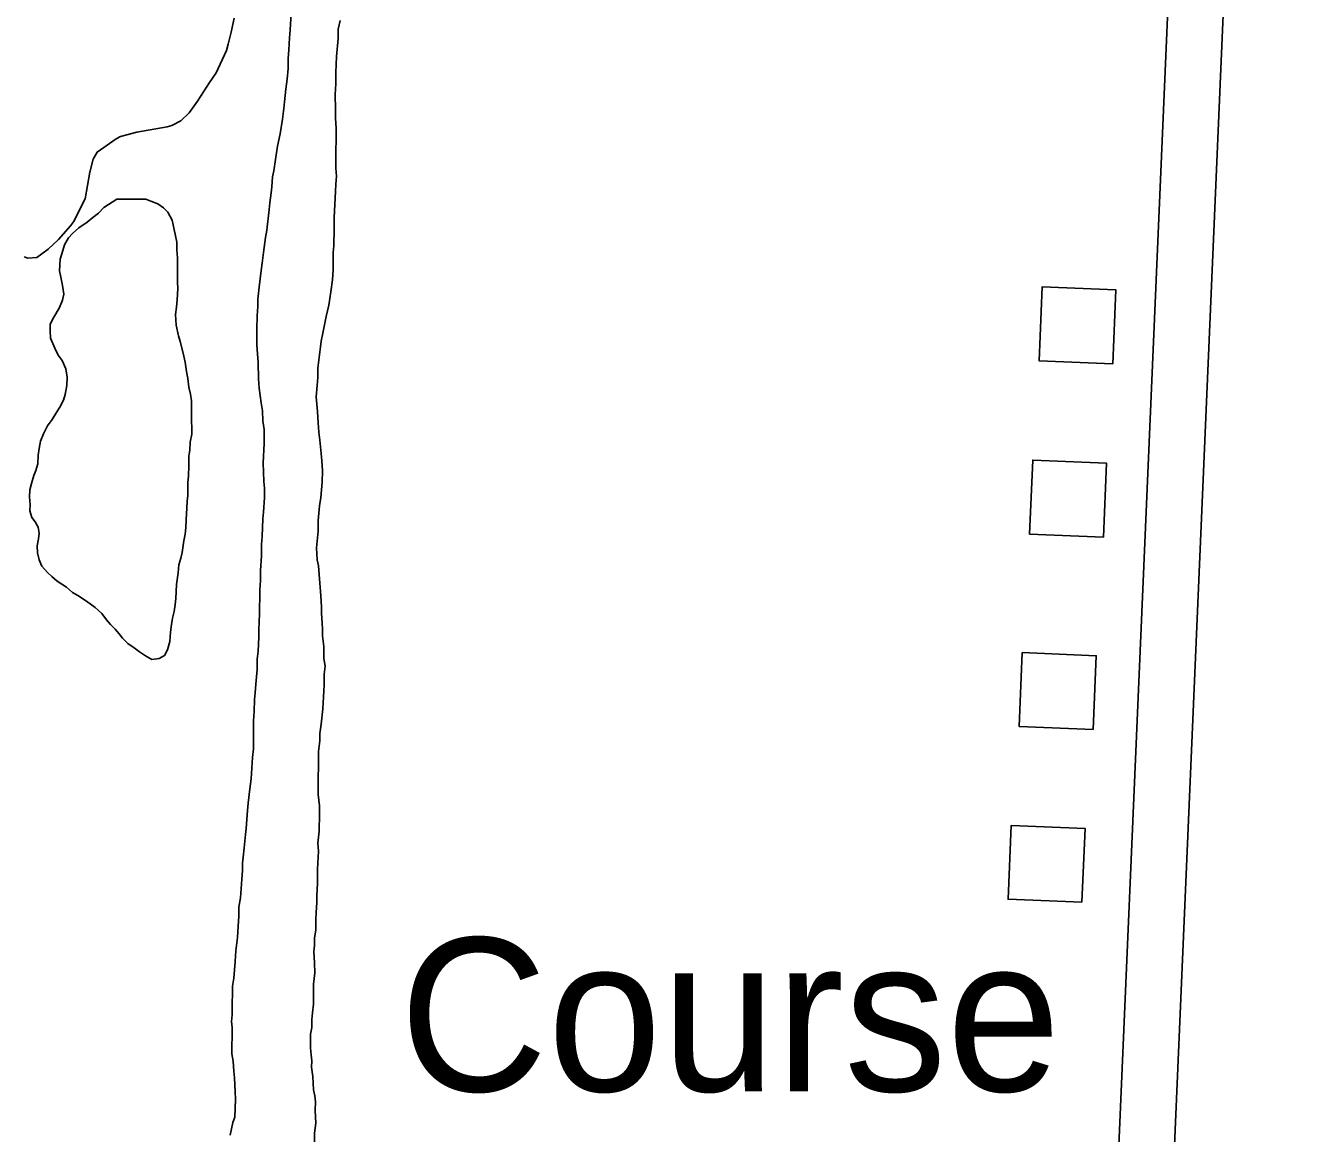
# Model space of a CAD drawing. Extents: x 3683402 to 3721514, y 487807 to 513565.
# Drawn here: x 3690642 to 3691336, y 500460 to 501059 of the extents above; entities that cross this region are included whole.
import ezdxf

# ---------------------------------------------------------------- set-up
doc = ezdxf.new("R2010")
doc.units = 0
for name, color, linetype in [('V-BLDG-IDEN', 7, 'Continuous'), ('V-BLDG-OTLN', 7, 'Continuous'), ('V-ROAD-CNTR', 7, 'Continuous'), ('V-SITE-VEGE', 7, 'Continuous'), ('V-TOPO-SHOR', 7, 'Continuous')]:
    doc.layers.add(name, color=color, linetype=linetype)

msp = doc.modelspace()

# ---------------------------------------------------------------- linework, layer by layer
at = {"layer": 'V-BLDG-OTLN'}
for points in [[(3691230.2, 500876.28), (3691231.86, 500916.25), (3691191.89, 500917.9), (3691190.24, 500877.94)], [(3691225.12, 500782.52), (3691226.77, 500822.48), (3691186.81, 500824.14), (3691185.15, 500784.17)], [(3691219.5, 500678.33), (3691221.15, 500718.3), (3691181.19, 500719.96), (3691179.53, 500679.99)], [(3691213.48, 500584.86), (3691215.14, 500624.82), (3691175.17, 500626.48), (3691173.52, 500586.51)]]:
    msp.add_lwpolyline(points, close=True, dxfattribs=at)
at = {"layer": 'V-ROAD-CNTR'}
for points in [[(3691336.49, 502918.67), (3691290.02, 501766.66), (3691228.94, 500348.71)], [(3691323.79, 501859.3), (3691320, 501765.41), (3691247.4, 500080.21), (3691222.08, 499518.83)]]:
    msp.add_lwpolyline(points, dxfattribs=at)
at = {"layer": 'V-SITE-VEGE'}
msp.add_lwpolyline([(3690754.64, 501063.35), (3690753.17, 501055.8), (3690751.46, 501049.2), (3690750.5, 501045.89), (3690744.98, 501033.64), (3690741.4, 501028.47), (3690734.94, 501018.35), (3690730.41, 501012), (3690725.89, 501007.78), (3690720.91, 501005.21), (3690718.54, 501004.52), (3690701.98, 501001.56), (3690693.21, 500999.26), (3690690.84, 500998.09), (3690680.63, 500990.84), (3690678.47, 500987.07), (3690676.54, 500979.99), (3690674.07, 500965.59), (3690667.84, 500953.11), (3690666.17, 500950.99), (3690659.74, 500943.47), (3690654.03, 500938.32), (3690650.7, 500935.74), (3690647.85, 500933.87), (3690643.12, 500933.43), (3690641, 500934.15)], dxfattribs=at)
at = {"layer": 'V-TOPO-SHOR'}
for points in [[(3690767, 500890.39), (3690767.03, 500895.07), (3690767.08, 500902.27), (3690767.47, 500907.3), (3690767.5, 500911.26), (3690768.27, 500917.73), (3690769.41, 500926.73), (3690769.8, 500930.68), (3690770.56, 500936.44), (3690771.69, 500944.71), (3690772.44, 500948.66), (3690773.6, 500959.81), (3690773.98, 500963.41), (3690774.74, 500968.8), (3690775.12, 500972.04), (3690775.52, 500977.44), (3690776.26, 500980.67), (3690777.02, 500986.79), (3690778.15, 500993.98), (3690779.64, 501000.8), (3690780.78, 501008.72), (3690781.54, 501014.47), (3690781.92, 501018.07), (3690782.69, 501024.9), (3690783.44, 501030.3), (3690783.85, 501036.05), (3690783.88, 501041.45), (3690784.28, 501046.13), (3690784.68, 501052.6), (3690785.07, 501056.92), (3690785.49, 501065.92)], [(3690775.52, 500977.44), (3690776.26, 500980.67), (3690777.02, 500986.79), (3690778.15, 500993.98), (3690779.64, 501000.8), (3690780.78, 501008.72), (3690781.54, 501014.47), (3690781.92, 501018.07), (3690782.69, 501024.9), (3690783.44, 501030.3), (3690783.85, 501036.05), (3690783.88, 501041.45), (3690784.28, 501046.13), (3690784.68, 501052.6), (3690785.07, 501056.92), (3690785.49, 501065.92)], [(3690812.07, 501062.03), (3690810.96, 501057.36), (3690810.93, 501052.32), (3690810.14, 501042.6), (3690809.72, 501033.97), (3690809.68, 501027.85), (3690809.28, 501022.09), (3690809.58, 501013.81), (3690809.55, 501009.14), (3690809.87, 501003.73), (3690809.83, 500998.69), (3690809.78, 500990.42), (3690809.72, 500982.14), (3690810.05, 500977.81), (3690809.66, 500973.5), (3690809.63, 500969.54), (3690808.81, 500955.51), (3690808.77, 500949.39), (3690808.71, 500940.03), (3690808.32, 500936.43), (3690808.29, 500931.03), (3690808.26, 500927.07), (3690807.86, 500921.68), (3690807.1, 500915.2), (3690805.97, 500908.01), (3690804.48, 500901.9), (3690802.62, 500892.92), (3690801.87, 500888.6), (3690801.49, 500885.37), (3690799.97, 500873.86), (3690799.94, 500868.82), (3690799.55, 500864.5), (3690799.14, 500858.39), (3690799.47, 500854.42), (3690799.81, 500850.46), (3690800.12, 500844.34), (3690800.45, 500839.3), (3690801.14, 500834.97), (3690801.81, 500827.77), (3690802.14, 500823.81), (3690802.46, 500818.41), (3690802.42, 500812.29), (3690801.65, 500804.01), (3690800.89, 500799.34), (3690800.12, 500791.43), (3690800.08, 500785.67), (3690799.3, 500776.67), (3690799.61, 500770.19), (3690800.31, 500766.95), (3690800.64, 500762.27), (3690801.64, 500750.74), (3690801.95, 500744.62), (3690801.93, 500741.38), (3690802.25, 500735.98), (3690802.59, 500732.74), (3690802.56, 500729.14), (3690803.24, 500723.37), (3690803.2, 500716.89), (3690803.89, 500712.57), (3690803.5, 500708.25), (3690803.46, 500702.49), (3690802.65, 500689.54), (3690801.87, 500681.27), (3690801.12, 500676.23), (3690801.09, 500672.27), (3690800.33, 500666.52), (3690800.3, 500662.56), (3690800.27, 500657.16), (3690800.24, 500653.56), (3690800.17, 500643.12), (3690800.85, 500637), (3690800.82, 500632.68), (3690800.75, 500623.32), (3690799.99, 500616.85), (3690800.32, 500612.53), (3690799.89, 500602.81), (3690799.84, 500595.25), (3690799.43, 500588.42), (3690799.4, 500584.82), (3690799.01, 500579.42), (3690798.98, 500575.46), (3690798.94, 500570.06), (3690798.19, 500565.39), (3690798.16, 500561.43), (3690797.78, 500558.19), (3690798.1, 500552.07), (3690798.42, 500546.67), (3690797.66, 500540.55), (3690797.62, 500534.79), (3690797.58, 500529.76), (3690797.19, 500525.08), (3690796.81, 500521.48), (3690796.77, 500517.16), (3690796.03, 500513.57), (3690795.98, 500506.01), (3690796.31, 500502.41), (3690796.65, 500499.16), (3690796.62, 500495.57)], [(3690812.07, 501062.03), (3690810.96, 501057.36), (3690810.93, 501052.32), (3690810.14, 501042.6), (3690809.72, 501033.97), (3690809.68, 501027.85), (3690809.28, 501022.09), (3690809.58, 501013.81), (3690809.55, 501009.14), (3690809.87, 501003.73), (3690809.83, 500998.69), (3690809.78, 500990.42), (3690809.72, 500982.14), (3690810.05, 500977.81), (3690809.66, 500973.5), (3690809.63, 500969.54), (3690808.81, 500955.51), (3690808.77, 500949.39), (3690808.71, 500940.03), (3690808.32, 500936.43)], [(3690752.48, 500458.9), (3690753.97, 500465.73), (3690755.07, 500468.6), (3690755.5, 500478.32), (3690755.17, 500482.28), (3690754.86, 500489.84), (3690754.52, 500493.44), (3690754.2, 500498.84), (3690753.51, 500502.81), (3690753.54, 500507.13), (3690753.57, 500512.17), (3690753.61, 500517.21), (3690753.27, 500520.45), (3690753.66, 500524.04), (3690753.69, 500529.44), (3690753.74, 500536.28), (3690753.77, 500539.52), (3690754.51, 500543.84), (3690755.3, 500552.83), (3690755.7, 500558.59), (3690756.47, 500565.78), (3690756.87, 500571.9), (3690757.27, 500577.29), (3690757.3, 500582.33), (3690758.06, 500587.36), (3690758.85, 500597.44), (3690759.24, 500602.11), (3690759.27, 500606.08), (3690759.65, 500609.31), (3690760.04, 500614.35), (3690760.81, 500621.54), (3690761.2, 500624.78), (3690761.98, 500634.49), (3690762.37, 500638.45), (3690763.15, 500646.36), (3690763.9, 500651.76), (3690764.7, 500663.27), (3690765.09, 500667.95), (3690765.12, 500671.55), (3690765.2, 500683.06), (3690765.59, 500688.1), (3690765.64, 500694.58), (3690766.02, 500698.18), (3690766.42, 500702.85), (3690766.8, 500706.81), (3690767.19, 500710.77), (3690767.23, 500716.53), (3690767.62, 500720.84), (3690768.03, 500728.4), (3690768.06, 500732.36), (3690768.48, 500740.99), (3690768.51, 500745.31), (3690768.54, 500748.91), (3690768.57, 500753.95), (3690768.96, 500758.99), (3690769, 500764.39), (3690769.42, 500772.3), (3690769.46, 500778.42), (3690769.85, 500782.74), (3690770.28, 500792.46), (3690770.66, 500796.05), (3690771.08, 500803.97), (3690771.11, 500809.01), (3690770.78, 500812.61), (3690770.49, 500822.69), (3690770.92, 500833.13), (3690770.97, 500840.68), (3690770.28, 500845.37), (3690769.96, 500850.77), (3690769.27, 500855.09), (3690768.25, 500863.02), (3690767.92, 500868.06), (3690767.62, 500877.06), (3690766.97, 500886.43), (3690767, 500890.39), (3690767.03, 500895.07), (3690767.08, 500902.27), (3690767.47, 500907.3), (3690767.5, 500911.26), (3690768.27, 500917.73), (3690769.41, 500926.73), (3690769.8, 500930.68), (3690770.56, 500936.44), (3690771.69, 500944.71), (3690772.44, 500948.66), (3690773.6, 500959.81), (3690773.98, 500963.41), (3690774.74, 500968.8), (3690775.12, 500972.04), (3690775.52, 500977.44)], [(3690691.25, 500965.32), (3690684.13, 500960.88), (3690681.27, 500957.83), (3690678.18, 500955.48), (3690675.09, 500952.91), (3690670.58, 500949.86), (3690667.25, 500946.81), (3690665.1, 500944.47), (3690662.95, 500940.7), (3690661.99, 500937.63), (3690660.53, 500932.92), (3690660.25, 500926.54), (3690660.94, 500923.22), (3690661.85, 500918.73), (3690662.53, 500913.99), (3690661.8, 500910.69), (3690660.12, 500906.68), (3690658.2, 500903.39), (3690656.53, 500900.56), (3690655.09, 500897.5), (3690655.07, 500894.19), (3690655.27, 500890.17), (3690657.6, 500884.72), (3690659.46, 500880.93), (3690661.57, 500878.08), (3690663.67, 500873.57), (3690664.35, 500869.08), (3690664.08, 500864.59), (3690663.33, 500859.63), (3690662.37, 500856.56), (3690660.45, 500852.79), (3690658.78, 500850.21), (3690656.15, 500846.21), (3690653.76, 500842.68), (3690651.61, 500838.44), (3690649.92, 500834.43), (3690649.19, 500830.42), (3690648.69, 500826.88), (3690648.42, 500822.15), (3690647.45, 500818.61), (3690646.25, 500815.79), (3690645.04, 500811.54), (3690644.07, 500808), (3690644.04, 500804.22), (3690644.25, 500799.96), (3690644.23, 500796.66), (3690645.15, 500793.1), (3690647.02, 500790.73), (3690648.66, 500787.88), (3690649.11, 500784.57), (3690648.85, 500781.5), (3690648.11, 500777.72), (3690648.32, 500773.94), (3690649.24, 500770.15), (3690650.64, 500766.83), (3690653.68, 500763.27), (3690656.03, 500761.12), (3690658.85, 500758.74), (3690661.44, 500757.07), (3690664.03, 500755.39), (3690667.32, 500752.53), (3690670.14, 500750.86), (3690674.85, 500747.76), (3690679.55, 500744.41), (3690683.07, 500741.08), (3690685.65, 500737.75), (3690687.76, 500735.14), (3690690.34, 500732.76), (3690692.45, 500730.14), (3690694.33, 500727.77), (3690697.14, 500724.91), (3690700.67, 500722.52), (3690703.49, 500720.38), (3690706.79, 500718.23), (3690710.08, 500716.31), (3690714.1, 500716.76), (3690716.95, 500718.39), (3690718.63, 500721.45), (3690719.84, 500725.93), (3690720.35, 500731.13), (3690720.85, 500735.15), (3690721.35, 500738.69), (3690722.32, 500742.23), (3690722.81, 500746.01), (3690723.07, 500749.31), (3690723.34, 500753.09), (3690723.6, 500756.87), (3690724.35, 500763.25), (3690724.85, 500767.5), (3690725.83, 500771.04), (3690726.56, 500774.1), (3690727.54, 500780.48), (3690728.28, 500784.02), (3690728.54, 500787.56), (3690728.81, 500792.05), (3690729.09, 500798.2), (3690729.35, 500801.97), (3690729.61, 500805.04), (3690729.63, 500808.59), (3690729.65, 500811.9), (3690729.92, 500815.68)], [(3690729.92, 500815.68), (3690730.19, 500821.11), (3690730.23, 500826.31), (3690730.72, 500829.62), (3690730.99, 500833.87), (3690731.73, 500838.12), (3690731.75, 500841.66), (3690731.54, 500845.21), (3690731.56, 500848.99), (3690731.59, 500853.01), (3690731.62, 500856.32), (3690731.17, 500859.87), (3690730.25, 500863.66), (3690729.57, 500868.39), (3690728.89, 500872.17), (3690728.22, 500877.14), (3690727.07, 500882.11), (3690725.46, 500888.27), (3690724.53, 500891.35), (3690723.39, 500897.27), (3690722.96, 500902.94), (3690723.46, 500906.95), (3690723.96, 500910.97), (3690724.24, 500917.11), (3690724.03, 500920.42), (3690724.05, 500923.49), (3690724.07, 500927.28), (3690724.09, 500930.35), (3690724.12, 500933.66), (3690723.67, 500937.91), (3690723.7, 500942.17), (3690723.02, 500945.48), (3690722.33, 500949.03), (3690721.19, 500954), (3690718.85, 500958.28), (3690716.51, 500960.65), (3690713.45, 500962.8), (3690709.68, 500964.25), (3690706.85, 500965.45), (3690691.25, 500965.32)], [(3690808.32, 500936.43), (3690808.29, 500931.03), (3690808.26, 500927.07), (3690807.86, 500921.68), (3690807.1, 500915.2), (3690805.97, 500908.01), (3690804.48, 500901.9), (3690802.62, 500892.92), (3690801.87, 500888.6), (3690801.49, 500885.37), (3690799.97, 500873.86), (3690799.94, 500868.82), (3690799.55, 500864.5), (3690799.14, 500858.39), (3690799.47, 500854.42), (3690799.81, 500850.46), (3690800.12, 500844.34), (3690800.45, 500839.3), (3690801.14, 500834.97), (3690801.81, 500827.77), (3690802.14, 500823.81), (3690802.46, 500818.41), (3690802.42, 500812.29), (3690801.65, 500804.01), (3690800.89, 500799.34), (3690800.12, 500791.43), (3690800.08, 500785.67), (3690799.3, 500776.67), (3690799.61, 500770.19), (3690800.31, 500766.95), (3690800.64, 500762.27), (3690801.64, 500750.74), (3690801.95, 500744.62), (3690801.93, 500741.38), (3690802.25, 500735.98), (3690802.59, 500732.74), (3690802.56, 500729.14), (3690803.24, 500723.37), (3690803.2, 500716.89), (3690803.89, 500712.57), (3690803.5, 500708.25), (3690803.46, 500702.49), (3690802.65, 500689.54), (3690801.87, 500681.27), (3690801.12, 500676.23), (3690801.09, 500672.27), (3690800.33, 500666.52), (3690800.3, 500662.56), (3690800.27, 500657.16), (3690800.24, 500653.56), (3690800.17, 500643.12), (3690800.85, 500637), (3690800.82, 500632.68), (3690800.75, 500623.32), (3690799.99, 500616.85), (3690800.32, 500612.53), (3690799.89, 500602.81), (3690799.84, 500595.25), (3690799.43, 500588.42), (3690799.4, 500584.82), (3690799.01, 500579.42), (3690798.98, 500575.46), (3690798.94, 500570.06), (3690798.19, 500565.39), (3690798.16, 500561.43), (3690797.78, 500558.19), (3690798.1, 500552.07), (3690798.42, 500546.67), (3690797.66, 500540.55), (3690797.62, 500534.79), (3690797.58, 500529.76), (3690797.19, 500525.08), (3690796.81, 500521.48), (3690796.77, 500517.16), (3690796.03, 500513.57), (3690795.98, 500506.01), (3690796.31, 500502.41), (3690796.65, 500499.16), (3690796.62, 500495.57), (3690797.31, 500490.52), (3690797.62, 500483.32), (3690798.32, 500480.08), (3690798.66, 500476.84), (3690798.62, 500472.15), (3690798.94, 500465.31), (3690798.18, 500459.92), (3690798.13, 500453.44)], [(3690752.48, 500458.9), (3690753.97, 500465.73), (3690755.07, 500468.6), (3690755.5, 500478.32), (3690755.17, 500482.28), (3690754.86, 500489.84), (3690754.52, 500493.44), (3690754.2, 500498.84), (3690753.51, 500502.81), (3690753.54, 500507.13), (3690753.57, 500512.17), (3690753.61, 500517.21), (3690753.27, 500520.45), (3690753.66, 500524.04), (3690753.69, 500529.44), (3690753.74, 500536.28), (3690753.77, 500539.52), (3690754.51, 500543.84), (3690755.3, 500552.83), (3690755.7, 500558.59), (3690756.47, 500565.78), (3690756.87, 500571.9), (3690757.27, 500577.29), (3690757.3, 500582.33), (3690758.06, 500587.36), (3690758.85, 500597.44), (3690759.24, 500602.11), (3690759.27, 500606.08), (3690759.65, 500609.31), (3690760.04, 500614.35), (3690760.81, 500621.54), (3690761.2, 500624.78), (3690761.98, 500634.49), (3690762.37, 500638.45), (3690763.15, 500646.36), (3690763.9, 500651.76), (3690764.7, 500663.27), (3690765.09, 500667.95), (3690765.12, 500671.55), (3690765.2, 500683.06), (3690765.59, 500688.1), (3690765.64, 500694.58), (3690766.02, 500698.18), (3690766.42, 500702.85), (3690766.8, 500706.81), (3690767.19, 500710.77), (3690767.23, 500716.53), (3690767.62, 500720.84), (3690768.03, 500728.4), (3690768.06, 500732.36), (3690768.48, 500740.99), (3690768.51, 500745.31), (3690768.54, 500748.91), (3690768.57, 500753.95), (3690768.96, 500758.99), (3690769, 500764.39), (3690769.42, 500772.3), (3690769.46, 500778.42), (3690769.85, 500782.74), (3690770.28, 500792.46), (3690770.66, 500796.05), (3690771.08, 500803.97), (3690771.11, 500809.01), (3690770.78, 500812.61), (3690770.49, 500822.69), (3690770.92, 500833.13), (3690770.97, 500840.68), (3690770.28, 500845.37), (3690769.96, 500850.77), (3690769.27, 500855.09), (3690768.25, 500863.02), (3690767.92, 500868.06), (3690767.62, 500877.06), (3690766.97, 500886.43), (3690767, 500890.39)], [(3690796.62, 500495.57), (3690797.31, 500490.52), (3690797.62, 500483.32), (3690798.32, 500480.08), (3690798.66, 500476.84), (3690798.62, 500472.15), (3690798.94, 500465.31), (3690798.18, 500459.92), (3690798.13, 500453.44)]]:
    msp.add_lwpolyline(points, dxfattribs=at)

# ---------------------------------------------------------------- texts
at = {"layer": 'V-BLDG-IDEN'}
msp.add_text('Course', height=83, dxfattribs=at).set_placement((3690844.15, 500482.61))

doc.saveas('drawing.dxf')
